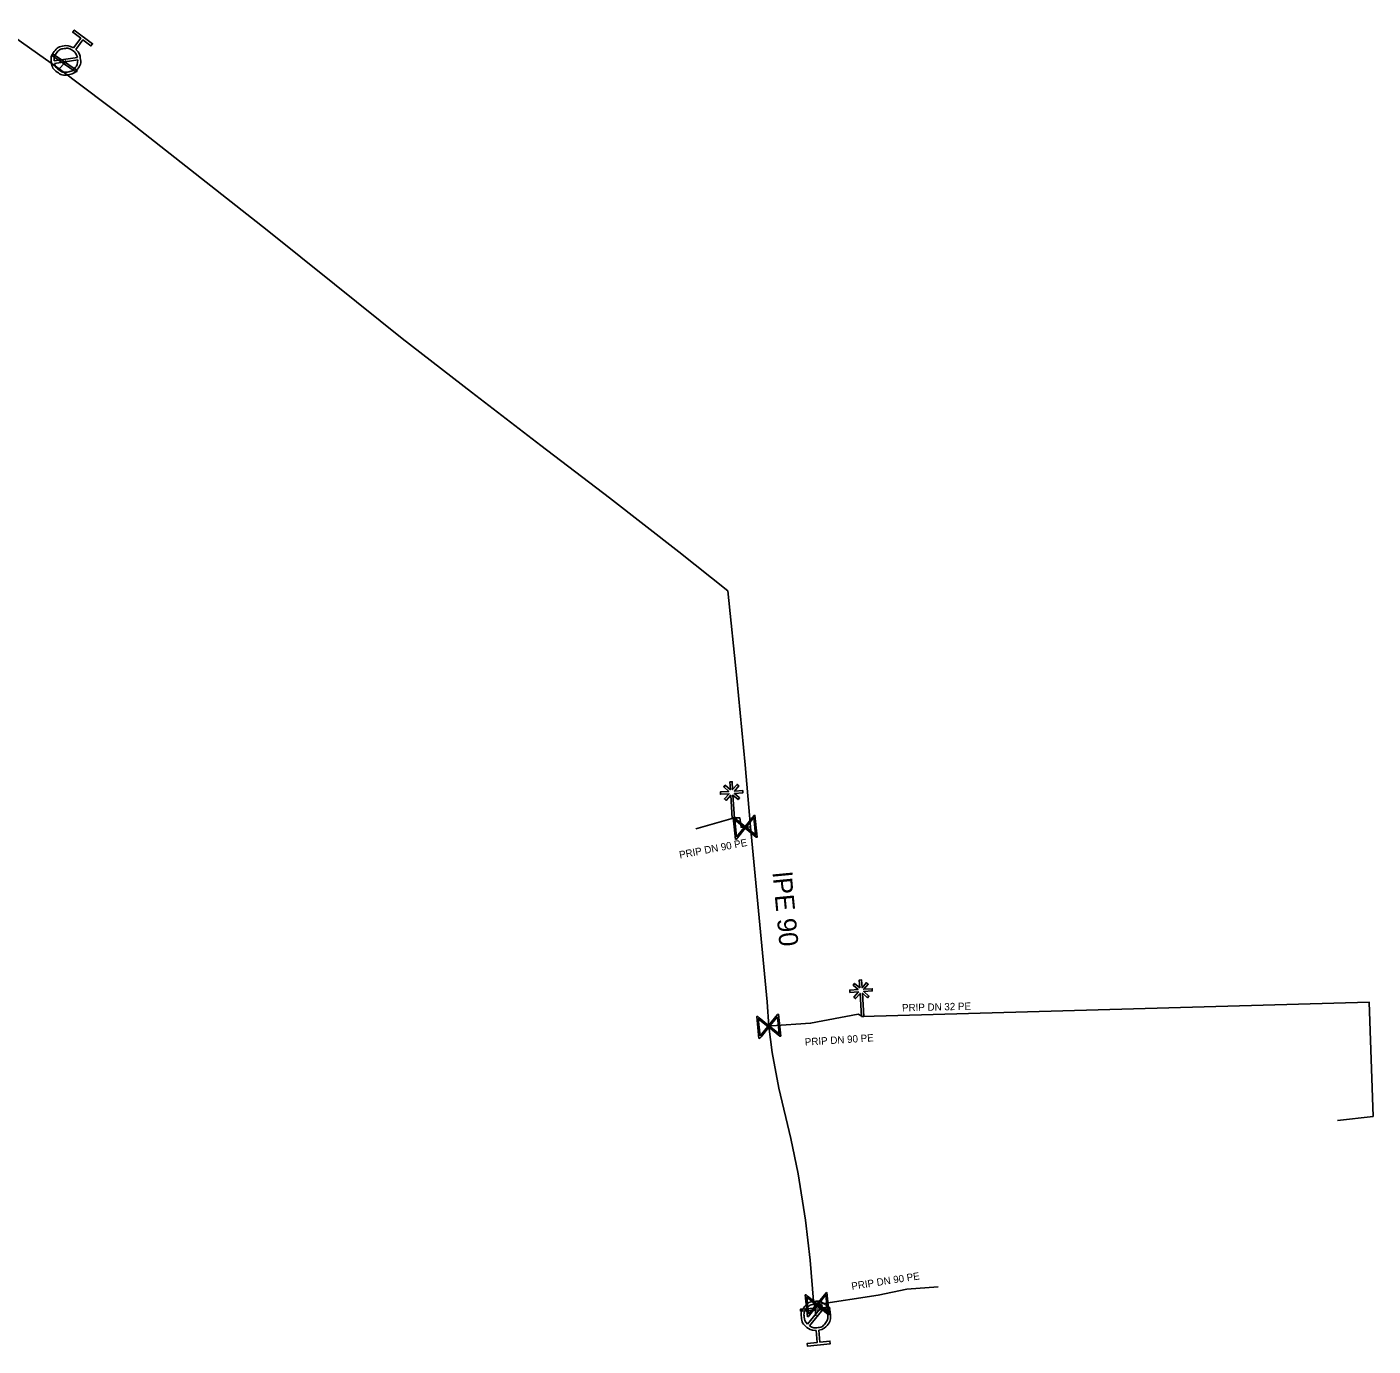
# Model space of a CAD drawing. Extents: x -643842 to -636370, y -1119190 to -1110210.
# Drawn here: x -640788.5 to -640696.3, y -1114577.2 to -1114486.9 of the extents above; entities that cross this region are included whole.
import ezdxf

# ---------------------------------------------------------------- set-up
doc = ezdxf.new("R2010")
doc.units = 0
for name, color, linetype in [('2', 7, 'Continuous'), ('22', 7, 'Continuous'), ('Default', 7, 'Continuous'), ('Level 16', 7, 'Continuous'), ('Level 20', 7, 'Continuous'), ('Level 21', 7, 'Continuous'), ('Level 23', 7, 'Continuous'), ('Level 33', 7, 'Continuous')]:
    doc.layers.add(name, color=color, linetype=linetype)

msp = doc.modelspace()

# ---------------------------------------------------------------- linework, layer by layer
at = {"layer": '2'}
for points in [[(-640740.297, -1114539.118), (-640740.33, -1114538.579), (-640740.174, -1114538.57), (-640740.141, -1114539.103), (-640739.832, -1114538.752), (-640739.715, -1114538.856), (-640740.022, -1114539.205), (-640739.447, -1114539.169), (-640739.438, -1114539.325), (-640740.022, -1114539.361), (-640739.667, -1114539.675), (-640739.77, -1114539.791), (-640740.118, -1114539.485), (-640740.02, -1114541.065), (-640740.176, -1114541.075), (-640740.274, -1114539.49), (-640740.586, -1114539.844), (-640740.702, -1114539.74), (-640740.389, -1114539.384), (-640740.973, -1114539.42), (-640740.982, -1114539.264), (-640740.409, -1114539.229), (-640740.755, -1114538.921), (-640740.653, -1114538.805), (-640740.297, -1114539.118)], [(-640731.437, -1114552.688), (-640731.47, -1114552.149), (-640731.314, -1114552.14), (-640731.281, -1114552.673), (-640730.972, -1114552.322), (-640730.855, -1114552.426), (-640731.162, -1114552.775), (-640730.587, -1114552.739), (-640730.578, -1114552.895), (-640731.162, -1114552.931), (-640730.807, -1114553.245), (-640730.91, -1114553.361), (-640731.258, -1114553.055), (-640731.16, -1114554.635), (-640731.316, -1114554.645), (-640731.414, -1114553.06), (-640731.726, -1114553.414), (-640731.842, -1114553.31), (-640731.529, -1114552.954), (-640732.113, -1114552.99), (-640732.122, -1114552.834), (-640731.549, -1114552.799), (-640731.895, -1114552.491), (-640731.793, -1114552.375), (-640731.437, -1114552.688)]]:
    msp.add_lwpolyline(points, dxfattribs=at)
at = {"layer": 'Default'}
for points in [[(-640785.119, -1114488.418), (-640784.849, -1114488.657), (-640784.799, -1114489.019), (-640784.741, -1114489.428), (-640784.991, -1114489.761), (-640785.239, -1114490.093), (-640785.649, -1114490.151), (-640786.058, -1114490.209), (-640786.391, -1114489.959), (-640786.721, -1114489.712), (-640786.78, -1114489.303), (-640786.84, -1114488.893), (-640786.591, -1114488.562), (-640786.342, -1114488.229), (-640785.933, -1114488.169), (-640785.57, -1114488.114), (-640785.266, -1114488.308)], [(-640785.002, -1114488.955), (-640785.069, -1114488.683), (-640785.303, -1114488.507), (-640785.574, -1114488.304), (-640785.906, -1114488.352), (-640786.238, -1114488.4), (-640786.441, -1114488.67), (-640786.616, -1114488.904), (-640786.604, -1114489.185)], [(-640786.578, -1114489.365), (-640786.509, -1114489.634), (-640786.278, -1114489.807), (-640786.009, -1114490.009), (-640785.676, -1114489.962), (-640785.343, -1114489.915), (-640785.14, -1114489.644), (-640784.967, -1114489.413), (-640784.976, -1114489.135)], [(-640734.432, -1114576.15), (-640734.793, -1114576.157), (-640735.075, -1114575.924), (-640735.394, -1114575.662), (-640735.435, -1114575.248), (-640735.476, -1114574.836), (-640735.214, -1114574.516), (-640734.952, -1114574.196), (-640734.538, -1114574.155), (-640734.128, -1114574.114), (-640733.807, -1114574.375), (-640733.486, -1114574.636), (-640733.445, -1114575.048), (-640733.404, -1114575.462), (-640733.664, -1114575.783), (-640733.895, -1114576.069), (-640734.249, -1114576.132)], [(-640733.998, -1114574.466), (-640734.231, -1114574.315), (-640734.519, -1114574.343), (-640734.853, -1114574.377), (-640735.067, -1114574.637), (-640735.28, -1114574.896), (-640735.246, -1114575.233), (-640735.218, -1114575.52), (-640735.023, -1114575.719)], [(-640734.882, -1114575.834), (-640734.648, -1114575.989), (-640734.357, -1114575.96), (-640734.021, -1114575.927), (-640733.808, -1114575.667), (-640733.596, -1114575.407), (-640733.629, -1114575.071), (-640733.659, -1114574.779), (-640733.857, -1114574.581)]]:
    msp.add_open_spline(points, degree=3, dxfattribs=at)
at = {"layer": 'Level 16'}
for points in [[(-640785.089, -1114489.964), (-640786.742, -1114488.839), (-640786.671, -1114488.736), (-640785.018, -1114489.861), (-640785.089, -1114489.964)], [(-640739.948, -1114542.514), (-640740.104, -1114541.022), (-640740.038, -1114541.015), (-640739.941, -1114541.099), (-640739.288, -1114541.628), (-640738.677, -1114540.873), (-640738.612, -1114540.866), (-640738.456, -1114542.358), (-640738.522, -1114542.365), (-640739.275, -1114541.751), (-640739.803, -1114542.404), (-640739.883, -1114542.507), (-640739.948, -1114542.514)], [(-640739.871, -1114542.347), (-640739.343, -1114541.696), (-640739.994, -1114541.169), (-640739.871, -1114542.347)], [(-640738.689, -1114541.027), (-640739.22, -1114541.683), (-640738.566, -1114542.212), (-640738.689, -1114541.027)], [(-640738.338, -1114556.144), (-640738.494, -1114554.652), (-640738.428, -1114554.645), (-640738.331, -1114554.729), (-640737.678, -1114555.258), (-640737.067, -1114554.503), (-640737.002, -1114554.496), (-640736.846, -1114555.988), (-640736.912, -1114555.995), (-640737.665, -1114555.381), (-640738.193, -1114556.034), (-640738.273, -1114556.137), (-640738.338, -1114556.144)], [(-640738.261, -1114555.977), (-640737.733, -1114555.326), (-640738.384, -1114554.799), (-640738.261, -1114555.977)], [(-640737.079, -1114554.657), (-640737.61, -1114555.313), (-640736.956, -1114555.842), (-640737.079, -1114554.657)], [(-640735.018, -1114575.204), (-640735.174, -1114573.712), (-640735.108, -1114573.705), (-640735.011, -1114573.789), (-640734.358, -1114574.318), (-640733.747, -1114573.563), (-640733.682, -1114573.556), (-640733.526, -1114575.048), (-640733.592, -1114575.055), (-640734.345, -1114574.441), (-640734.873, -1114575.094), (-640734.953, -1114575.197), (-640735.018, -1114575.204)], [(-640733.759, -1114573.717), (-640734.29, -1114574.373), (-640733.636, -1114574.902), (-640733.759, -1114573.717)], [(-640733.498, -1114574.685), (-640735.493, -1114574.82), (-640735.502, -1114574.695), (-640733.507, -1114574.56), (-640733.498, -1114574.685)], [(-640734.941, -1114575.037), (-640734.413, -1114574.386), (-640735.064, -1114573.859), (-640734.941, -1114575.037)]]:
    msp.add_lwpolyline(points, dxfattribs=at)
at = {"layer": 'Level 21'}
for points in [[(-640790.33, -1114486.87), (-640786.25, -1114489.75), (-640781.43, -1114493.38), (-640772.01, -1114500.78), (-640767.39, -1114504.49), (-640762.77, -1114508.21), (-640758.03, -1114511.88), (-640753.27, -1114515.53), (-640748.58, -1114519.13), (-640743.82, -1114522.82), (-640740.48, -1114525.5), (-640739.86, -1114531.48), (-640739.28, -1114537.41), (-640738.92, -1114541.66), (-640738.14, -1114549.8), (-640737.77, -1114553.63), (-640737.67, -1114555.32), (-640737.44, -1114557.11), (-640736.99, -1114559.56), (-640736.16, -1114563), (-640735.65, -1114565.41), (-640735.16, -1114568.59), (-640734.84, -1114571.34), (-640734.61, -1114574.14), (-640734.53, -1114574.44)], [(-640785.79, -1114489.16), (-640785.88, -1114489.35), (-640786.25, -1114489.75)], [(-640734.53, -1114574.44), (-640734.5, -1114574.69), (-640734.44, -1114575.15)]]:
    msp.add_lwpolyline(points, dxfattribs=at)
at = {"layer": 'Level 23'}
for points in [[(-640742.665, -1114541.783), (-640740.26, -1114541.1)], [(-640740.26, -1114541.1), (-640739.94, -1114541.04), (-640739.65, -1114541.03), (-640739.56, -1114541.68), (-640739.28, -1114541.69), (-640738.92, -1114541.66)], [(-640731.24, -1114554.64), (-640696.564, -1114553.653), (-640696.295, -1114561.485), (-640698.739, -1114561.76)], [(-640737.67, -1114555.32), (-640737.47, -1114555.28), (-640734.8, -1114555.11), (-640731.55, -1114554.49), (-640731.24, -1114554.64)], [(-640734.53, -1114574.44), (-640734.35, -1114574.38), (-640730.17, -1114573.73), (-640728.21, -1114573.33), (-640726.07, -1114573.17)]]:
    msp.add_lwpolyline(points, dxfattribs=at)
at = {"layer": 'Level 33'}
for points in [[(-640785.266, -1114488.308), (-640784.774, -1114487.651), (-640785.326, -1114487.238), (-640785.216, -1114487.091), (-640783.965, -1114488.028), (-640784.076, -1114488.175), (-640784.627, -1114487.761), (-640785.119, -1114488.418)], [(-640786.604, -1114489.185), (-640785.002, -1114488.955)], [(-640784.976, -1114489.135), (-640786.578, -1114489.365)], [(-640735.023, -1114575.719), (-640733.998, -1114574.466)], [(-640733.857, -1114574.581), (-640734.882, -1114575.834)], [(-640734.249, -1114576.132), (-640734.168, -1114576.948), (-640733.482, -1114576.88), (-640733.463, -1114577.062), (-640735.018, -1114577.218), (-640735.036, -1114577.035), (-640734.35, -1114576.967), (-640734.432, -1114576.15)]]:
    msp.add_lwpolyline(points, dxfattribs=at)

# ---------------------------------------------------------------- texts
at = {"layer": '22'}
for s, rotation, p in [('PRIP DN 90 PE', 10.61966, (-640743.752, -1114543.826)), ('PRIP DN 32 PE', 1.40741, (-640728.538, -1114554.296)), ('PRIP DN 90 PE', 3.64313, (-640735.182, -1114556.642)), ('PRIP DN 90 PE', 8.83884, (-640731.97, -1114573.371))]:
    msp.add_text(s, height=0.5, rotation=rotation, dxfattribs=at).set_placement(p)
at = {"layer": 'Level 20'}
msp.add_text('lPE 90', height=1.3, rotation=275.47355, dxfattribs=at).set_placement((-640737.411, -1114544.8))

doc.saveas('drawing.dxf')
